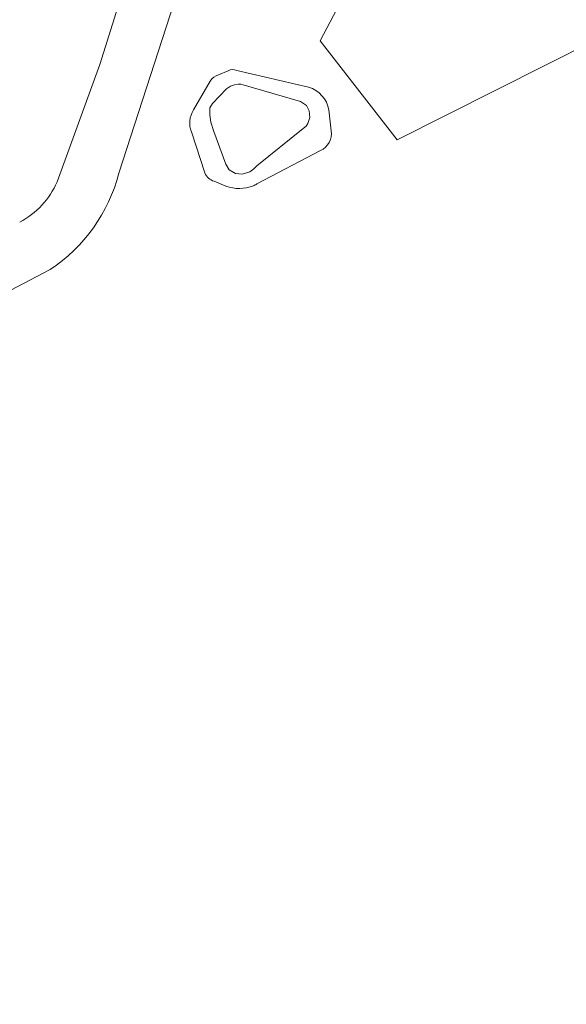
# Model space of a CAD drawing. Extents: x 184422 to 188298, y 343471 to 350189.
# Tile 371 of 513: x 187163 to 187230, y 348531 to 348652. Entities that reach past the tile are written whole.
import ezdxf

# ---------------------------------------------------------------- set-up
doc = ezdxf.new("R2010")
doc.units = 0
for name, color, linetype, lineweight in [('B-WA-GR-BOUWLAND-GV', 252, 'Continuous', 13), ('B-WA-OG-TERREIN_CULTUURSCHEIDING-GV', 252, 'Continuous', 18), ('B-WA-OG-WATER_GREPPEL-GV', 252, 'Continuous', 18), ('B-WA-OG-WATER_SLOOT-GV', 252, 'Continuous', 18), ('B-WA-VH-ONVERHARD-GV', 252, 'Continuous', 18), ('B-WA-VH-VERHARDING_HALFVERHARDING_GRIND-GV', 252, 'Continuous', 18)]:
    doc.layers.add(name, color=color, linetype=linetype, lineweight=lineweight)

msp = doc.modelspace()

# ---------------------------------------------------------------- linework, layer by layer
at = {"layer": 'B-WA-GR-BOUWLAND-GV', "flags": 128}
for points in [[(187259.811, 348526.97), (187293.83, 348535.152), (187300.044, 348537.314), (187310.257, 348542.605), (187320.078, 348548.757), (187325.415, 348574.983), (187326.644, 348581.437), (187328.793, 348597.78), (187337.857, 348636.807), (187347.171, 348676.906), (187349.011, 348679.483), (187315.708, 348689.941), (187269.955, 348667.359), (187209.582, 348636.947), (187200.146, 348649.014), (187202.611, 348653.656)], [(187259.811, 348526.97), (187293.83, 348535.152), (187300.044, 348537.314), (187310.257, 348542.605), (187320.078, 348548.757), (187325.415, 348574.983), (187326.644, 348581.437), (187328.793, 348597.78), (187337.857, 348636.807), (187347.171, 348676.906), (187349.011, 348679.483), (187315.708, 348689.941), (187269.955, 348667.359), (187209.582, 348636.947), (187200.146, 348649.014), (187202.611, 348653.656)], [(187259.811, 348526.97), (187293.83, 348535.152), (187300.044, 348537.314), (187310.257, 348542.605), (187320.078, 348548.757), (187325.415, 348574.983), (187326.644, 348581.437), (187328.793, 348597.78), (187337.857, 348636.807), (187347.171, 348676.906), (187349.011, 348679.483), (187315.708, 348689.941), (187269.955, 348667.359), (187209.582, 348636.947), (187200.146, 348649.014), (187202.611, 348653.656)], [(187188.638, 348653.337), (187182.661, 348654.75), (187181.832, 348652.188), (187175.576, 348632.85)], [(187188.638, 348653.337), (187182.661, 348654.75), (187181.832, 348652.188), (187175.576, 348632.85)], [(187188.638, 348653.337), (187182.661, 348654.75), (187181.832, 348652.188), (187175.576, 348632.85)], [(187187.748, 348644.841), (187188.92, 348645.337)], [(187187.748, 348644.841), (187188.92, 348645.337)], [(187187.748, 348644.841), (187188.92, 348645.337)], [(187189.966, 348645.387), (187198.753, 348643.354)], [(187189.966, 348645.387), (187198.753, 348643.354)], [(187189.966, 348645.387), (187198.753, 348643.354)], [(187184.693, 348640.577), (187186.744, 348644.098)], [(187184.693, 348640.577), (187186.744, 348644.098)], [(187184.693, 348640.577), (187186.744, 348644.098)], [(187201.222, 348640.577), (187201.515, 348638.047)], [(187201.222, 348640.577), (187201.515, 348638.047)], [(187201.222, 348640.577), (187201.515, 348638.047)], [(187186.074, 348632.89), (187184.442, 348637.898)], [(187186.074, 348632.89), (187184.442, 348637.898)], [(187186.074, 348632.89), (187184.442, 348637.898)], [(187200.218, 348635.617), (187192.435, 348631.551)], [(187200.218, 348635.617), (187192.435, 348631.551)], [(187200.218, 348635.617), (187192.435, 348631.551)], [(187188.647, 348631.291), (187188.341, 348631.417), (187187.215, 348631.881)], [(187188.647, 348631.291), (187188.341, 348631.417), (187187.215, 348631.881)], [(187188.647, 348631.291), (187188.341, 348631.417), (187187.215, 348631.881)], [(187167.18, 348621.101), (187099.015, 348585.362), (187092.879, 348582.145), (187092.7, 348582.535), (187087.503, 348579.806)], [(187167.18, 348621.101), (187099.015, 348585.362), (187092.879, 348582.145), (187092.7, 348582.535), (187087.503, 348579.806)], [(187167.18, 348621.101), (187099.015, 348585.362), (187092.879, 348582.145), (187092.7, 348582.535), (187087.503, 348579.806)]]:
    msp.add_lwpolyline(points, dxfattribs=at)
at = {"layer": 'B-WA-GR-BOUWLAND-GV'}
for points in [[(187188.92, 348645.337, -0.2722135), (187189.966, 348645.387)], [(187188.92, 348645.337, -0.2722135), (187189.966, 348645.387)], [(187188.92, 348645.337, -0.2722135), (187189.966, 348645.387)], [(187186.744, 348644.098, -0.2031994), (187187.748, 348644.841)], [(187186.744, 348644.098, -0.2031994), (187187.748, 348644.841)], [(187186.744, 348644.098, -0.2031994), (187187.748, 348644.841)], [(187198.753, 348643.354, -0.2788852), (187201.222, 348640.577)], [(187198.753, 348643.354, -0.2788852), (187201.222, 348640.577)], [(187198.753, 348643.354, -0.2788852), (187201.222, 348640.577)], [(187184.442, 348637.898, -0.2392996), (187184.693, 348640.577)], [(187184.442, 348637.898, -0.2392996), (187184.693, 348640.577)], [(187184.442, 348637.898, -0.2392996), (187184.693, 348640.577)], [(187201.515, 348638.047, -0.3212899), (187200.218, 348635.617)], [(187201.515, 348638.047, -0.3212899), (187200.218, 348635.617)], [(187201.515, 348638.047, -0.3212899), (187200.218, 348635.617)], [(187175.576, 348632.85, -0.1857063), (187167.18, 348621.101)], [(187175.576, 348632.85, -0.1857063), (187167.18, 348621.101)], [(187175.576, 348632.85, -0.1857063), (187167.18, 348621.101)], [(187187.215, 348631.881, -0.2331853), (187186.074, 348632.89)], [(187187.215, 348631.881, -0.2331853), (187186.074, 348632.89)], [(187187.215, 348631.881, -0.2331853), (187186.074, 348632.89)], [(187192.015, 348631.315, -0.1834908), (187188.647, 348631.291)], [(187192.015, 348631.315, -0.1834908), (187188.647, 348631.291)], [(187192.015, 348631.315, -0.1834908), (187188.647, 348631.291)], [(187192.435, 348631.551, -0.0185441), (187192.015, 348631.315)], [(187192.435, 348631.551, -0.0185441), (187192.015, 348631.315)], [(187192.435, 348631.551, -0.0185441), (187192.015, 348631.315)]]:
    msp.add_lwpolyline(points, format="xyb", dxfattribs=at)
at = {"layer": 'B-WA-OG-TERREIN_CULTUURSCHEIDING-GV', "flags": 128}
msp.add_lwpolyline([(187202.611, 348653.656), (187200.146, 348649.014), (187209.582, 348636.947), (187269.955, 348667.359), (187315.708, 348689.941), (187349.011, 348679.483), (187347.171, 348676.906), (187337.857, 348636.807), (187328.793, 348597.78), (187326.644, 348581.437), (187325.415, 348574.983), (187320.078, 348548.757), (187321.929, 348549.916), (187327.564, 348554.202), (187327.589, 348554.225)], dxfattribs=at)
msp.add_lwpolyline([(187202.611, 348653.656), (187200.146, 348649.014), (187209.582, 348636.947), (187269.955, 348667.359), (187315.708, 348689.941), (187349.011, 348679.483), (187347.171, 348676.906), (187337.857, 348636.807), (187328.793, 348597.78), (187326.644, 348581.437), (187325.415, 348574.983), (187320.078, 348548.757), (187321.929, 348549.916), (187327.564, 348554.202), (187327.589, 348554.225)], dxfattribs=at)
msp.add_lwpolyline([(187202.611, 348653.656), (187200.146, 348649.014), (187209.582, 348636.947), (187269.955, 348667.359), (187315.708, 348689.941), (187349.011, 348679.483), (187347.171, 348676.906), (187337.857, 348636.807), (187328.793, 348597.78), (187326.644, 348581.437), (187325.415, 348574.983), (187320.078, 348548.757), (187321.929, 348549.916), (187327.564, 348554.202), (187327.589, 348554.225)], dxfattribs=at)
at = {"layer": 'B-WA-OG-WATER_GREPPEL-GV', "flags": 128}
msp.add_lwpolyline([(187188.645, 348633.947), (187189.05, 348633.277), (187189.826, 348632.828), (187190.653, 348632.726), (187191.567, 348633.032), (187192.067, 348633.38), (187192.418, 348633.753), (187198.077, 348638.322), (187198.431, 348638.591), (187198.655, 348638.918), (187198.897, 348639.674), (187198.828, 348640.451), (187198.483, 348641.105), (187197.749, 348641.626), (187190.77, 348643.648), (187190.484, 348643.72), (187190.165, 348643.732), (187189.696, 348643.649), (187189.207, 348643.472), (187188.737, 348643.147), (187187.027, 348641.371), (187186.704, 348640.839), (187186.687, 348639.981), (187186.825, 348639.082), (187187.188, 348637.947)], close=True, dxfattribs=at)
msp.add_lwpolyline([(187188.645, 348633.947), (187189.05, 348633.277), (187189.826, 348632.828), (187190.653, 348632.726), (187191.567, 348633.032), (187192.067, 348633.38), (187192.418, 348633.753), (187198.077, 348638.322), (187198.431, 348638.591), (187198.655, 348638.918), (187198.897, 348639.674), (187198.828, 348640.451), (187198.483, 348641.105), (187197.749, 348641.626), (187190.77, 348643.648), (187190.484, 348643.72), (187190.165, 348643.732), (187189.696, 348643.649), (187189.207, 348643.472), (187188.737, 348643.147), (187187.027, 348641.371), (187186.704, 348640.839), (187186.687, 348639.981), (187186.825, 348639.082), (187187.188, 348637.947)], close=True, dxfattribs=at)
msp.add_lwpolyline([(187188.645, 348633.947), (187189.05, 348633.277), (187189.826, 348632.828), (187190.653, 348632.726), (187191.567, 348633.032), (187192.067, 348633.38), (187192.418, 348633.753), (187198.077, 348638.322), (187198.431, 348638.591), (187198.655, 348638.918), (187198.897, 348639.674), (187198.828, 348640.451), (187198.483, 348641.105), (187197.749, 348641.626), (187190.77, 348643.648), (187190.484, 348643.72), (187190.165, 348643.732), (187189.696, 348643.649), (187189.207, 348643.472), (187188.737, 348643.147), (187187.027, 348641.371), (187186.704, 348640.839), (187186.687, 348639.981), (187186.825, 348639.082), (187187.188, 348637.947)], close=True, dxfattribs=at)
at = {"layer": 'B-WA-OG-WATER_SLOOT-GV', "flags": 128}
for points in [[(187188.92, 348645.337), (187187.748, 348644.841)], [(187188.92, 348645.337), (187187.748, 348644.841)], [(187188.92, 348645.337), (187187.748, 348644.841)], [(187198.753, 348643.354), (187189.966, 348645.387)], [(187198.753, 348643.354), (187189.966, 348645.387)], [(187198.753, 348643.354), (187189.966, 348645.387)], [(187186.744, 348644.098), (187184.693, 348640.577)], [(187186.744, 348644.098), (187184.693, 348640.577)], [(187186.744, 348644.098), (187184.693, 348640.577)], [(187201.515, 348638.047), (187201.222, 348640.577)], [(187201.515, 348638.047), (187201.222, 348640.577)], [(187201.515, 348638.047), (187201.222, 348640.577)], [(187184.442, 348637.898), (187186.074, 348632.89)], [(187184.442, 348637.898), (187186.074, 348632.89)], [(187184.442, 348637.898), (187186.074, 348632.89)], [(187192.435, 348631.551), (187200.218, 348635.617)], [(187192.435, 348631.551), (187200.218, 348635.617)], [(187192.435, 348631.551), (187200.218, 348635.617)], [(187187.215, 348631.881), (187188.341, 348631.417), (187188.647, 348631.291)], [(187187.215, 348631.881), (187188.341, 348631.417), (187188.647, 348631.291)], [(187187.215, 348631.881), (187188.341, 348631.417), (187188.647, 348631.291)]]:
    msp.add_lwpolyline(points, dxfattribs=at)
at = {"layer": 'B-WA-OG-WATER_SLOOT-GV'}
for points in [[(187189.966, 348645.387, 0.2722135), (187188.92, 348645.337)], [(187189.966, 348645.387, 0.2722135), (187188.92, 348645.337)], [(187189.966, 348645.387, 0.2722135), (187188.92, 348645.337)], [(187187.748, 348644.841, 0.2031994), (187186.744, 348644.098)], [(187187.748, 348644.841, 0.2031994), (187186.744, 348644.098)], [(187187.748, 348644.841, 0.2031994), (187186.744, 348644.098)], [(187201.222, 348640.577, 0.2788852), (187198.753, 348643.354)], [(187201.222, 348640.577, 0.2788852), (187198.753, 348643.354)], [(187201.222, 348640.577, 0.2788852), (187198.753, 348643.354)], [(187184.693, 348640.577, 0.2392996), (187184.442, 348637.898)], [(187184.693, 348640.577, 0.2392996), (187184.442, 348637.898)], [(187184.693, 348640.577, 0.2392996), (187184.442, 348637.898)], [(187200.218, 348635.617, 0.3212899), (187201.515, 348638.047)], [(187200.218, 348635.617, 0.3212899), (187201.515, 348638.047)], [(187200.218, 348635.617, 0.3212899), (187201.515, 348638.047)], [(187186.074, 348632.89, 0.2331853), (187187.215, 348631.881)], [(187186.074, 348632.89, 0.2331853), (187187.215, 348631.881)], [(187186.074, 348632.89, 0.2331853), (187187.215, 348631.881)], [(187188.647, 348631.291, 0.1834908), (187192.015, 348631.315)], [(187188.647, 348631.291, 0.1834908), (187192.015, 348631.315)], [(187188.647, 348631.291, 0.1834908), (187192.015, 348631.315)], [(187192.015, 348631.315, 0.0185441), (187192.435, 348631.551)], [(187192.015, 348631.315, 0.0185441), (187192.435, 348631.551)], [(187192.015, 348631.315, 0.0185441), (187192.435, 348631.551)]]:
    msp.add_lwpolyline(points, format="xyb", dxfattribs=at)
at = {"layer": 'B-WA-OG-WATER_SLOOT-GV', "flags": 128}
msp.add_lwpolyline([(187188.645, 348633.947), (187187.188, 348637.947), (187186.825, 348639.082), (187186.687, 348639.981), (187186.704, 348640.839), (187187.027, 348641.371), (187188.737, 348643.147), (187189.207, 348643.472), (187189.696, 348643.649), (187190.165, 348643.732), (187190.484, 348643.72), (187190.77, 348643.648), (187197.749, 348641.626), (187198.483, 348641.105), (187198.828, 348640.451), (187198.897, 348639.674), (187198.655, 348638.918), (187198.431, 348638.591), (187198.077, 348638.322), (187192.418, 348633.753), (187192.067, 348633.38), (187191.567, 348633.032), (187190.653, 348632.726), (187189.826, 348632.828), (187189.05, 348633.277)], close=True, dxfattribs=at)
msp.add_lwpolyline([(187188.645, 348633.947), (187187.188, 348637.947), (187186.825, 348639.082), (187186.687, 348639.981), (187186.704, 348640.839), (187187.027, 348641.371), (187188.737, 348643.147), (187189.207, 348643.472), (187189.696, 348643.649), (187190.165, 348643.732), (187190.484, 348643.72), (187190.77, 348643.648), (187197.749, 348641.626), (187198.483, 348641.105), (187198.828, 348640.451), (187198.897, 348639.674), (187198.655, 348638.918), (187198.431, 348638.591), (187198.077, 348638.322), (187192.418, 348633.753), (187192.067, 348633.38), (187191.567, 348633.032), (187190.653, 348632.726), (187189.826, 348632.828), (187189.05, 348633.277)], close=True, dxfattribs=at)
msp.add_lwpolyline([(187188.645, 348633.947), (187187.188, 348637.947), (187186.825, 348639.082), (187186.687, 348639.981), (187186.704, 348640.839), (187187.027, 348641.371), (187188.737, 348643.147), (187189.207, 348643.472), (187189.696, 348643.649), (187190.165, 348643.732), (187190.484, 348643.72), (187190.77, 348643.648), (187197.749, 348641.626), (187198.483, 348641.105), (187198.828, 348640.451), (187198.897, 348639.674), (187198.655, 348638.918), (187198.431, 348638.591), (187198.077, 348638.322), (187192.418, 348633.753), (187192.067, 348633.38), (187191.567, 348633.032), (187190.653, 348632.726), (187189.826, 348632.828), (187189.05, 348633.277)], close=True, dxfattribs=at)
at = {"layer": 'B-WA-VH-ONVERHARD-GV', "flags": 128}
msp.add_lwpolyline([(187168.039, 348631.806), (187173.271, 348646.113), (187188.925, 348696.021)], dxfattribs=at)
msp.add_lwpolyline([(187168.039, 348631.806), (187173.271, 348646.113), (187188.925, 348696.021)], dxfattribs=at)
msp.add_lwpolyline([(187168.039, 348631.806), (187173.271, 348646.113), (187188.925, 348696.021)], dxfattribs=at)
at = {"layer": 'B-WA-VH-ONVERHARD-GV'}
msp.add_lwpolyline([(187163.47, 348626.884, 0.1722928), (187168.039, 348631.806)], format="xyb", dxfattribs=at)
msp.add_lwpolyline([(187163.47, 348626.884, 0.1722928), (187168.039, 348631.806)], format="xyb", dxfattribs=at)
msp.add_lwpolyline([(187163.47, 348626.884, 0.1722928), (187168.039, 348631.806)], format="xyb", dxfattribs=at)
at = {"layer": 'B-WA-VH-VERHARDING_HALFVERHARDING_GRIND-GV', "flags": 128}
for points in [[(187188.925, 348696.021), (187173.271, 348646.113), (187168.039, 348631.806)], [(187188.925, 348696.021), (187173.271, 348646.113), (187168.039, 348631.806)], [(187188.925, 348696.021), (187173.271, 348646.113), (187168.039, 348631.806)], [(187175.576, 348632.85), (187181.832, 348652.188), (187182.661, 348654.75)], [(187175.576, 348632.85), (187181.832, 348652.188), (187182.661, 348654.75)], [(187175.576, 348632.85), (187181.832, 348652.188), (187182.661, 348654.75)], [(187093.676, 348595.138), (187099.015, 348585.362), (187167.18, 348621.101)], [(187093.676, 348595.138), (187099.015, 348585.362), (187167.18, 348621.101)], [(187093.676, 348595.138), (187099.015, 348585.362), (187167.18, 348621.101)]]:
    msp.add_lwpolyline(points, dxfattribs=at)
at = {"layer": 'B-WA-VH-VERHARDING_HALFVERHARDING_GRIND-GV'}
for points in [[(187167.18, 348621.101, 0.1857063), (187175.576, 348632.85)], [(187167.18, 348621.101, 0.1857063), (187175.576, 348632.85)], [(187167.18, 348621.101, 0.1857063), (187175.576, 348632.85)], [(187168.039, 348631.806, -0.1722928), (187163.47, 348626.884)], [(187168.039, 348631.806, -0.1722928), (187163.47, 348626.884)], [(187168.039, 348631.806, -0.1722928), (187163.47, 348626.884)]]:
    msp.add_lwpolyline(points, format="xyb", dxfattribs=at)

doc.saveas('drawing.dxf')
